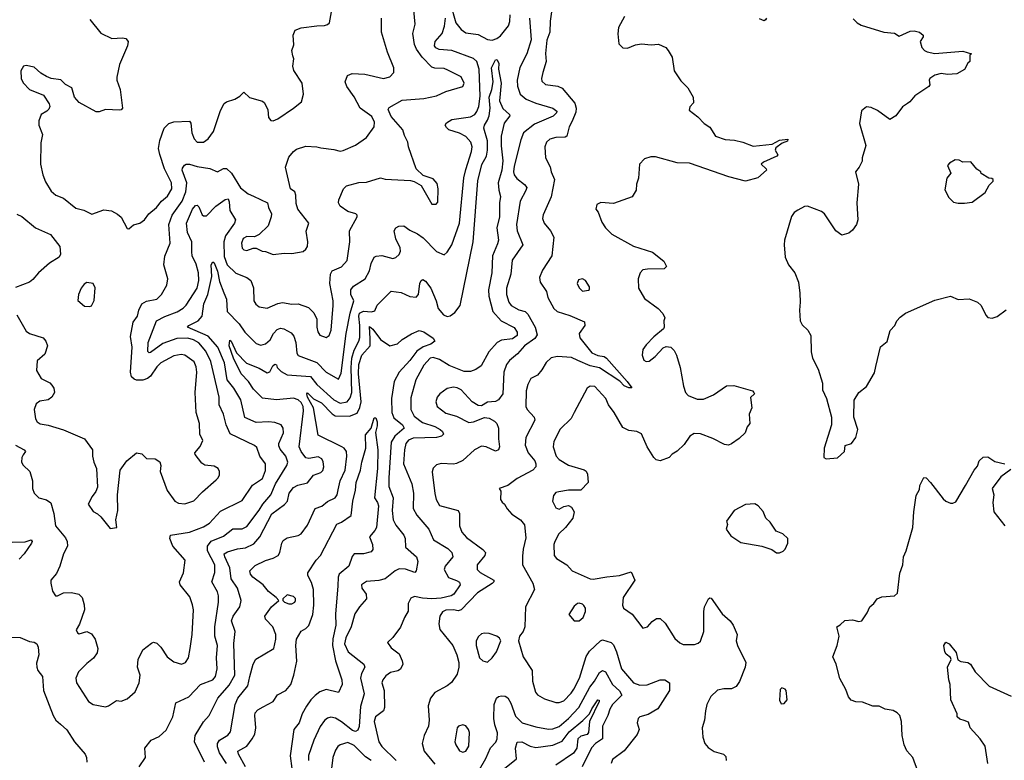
# Model space of a CAD drawing. Extents: x 2133489 to 2292442, y 756223 to 916462.
# Tile 281 of 463: x 2176142 to 2182482, y 881736 to 886504. Entities that reach past the tile are written whole.
import ezdxf

# ---------------------------------------------------------------- set-up
doc = ezdxf.new("R2010")
doc.units = 0

msp = doc.modelspace()

# ---------------------------------------------------------------- linework, layer by layer
at = {"layer": '0CON20XD'}
for points in [[(2176593.1, 886505), (2176665, 886418), (2176735, 886382.5), (2176805, 886388), (2176825, 886383.3), (2176841.2, 886365), (2176837.5, 886335), (2176784.4, 886215.6), (2176767.1, 886135), (2176768.6, 886115), (2176790, 886055), (2176804, 885935), (2176795.6, 885924.4), (2176785, 885922.5), (2176695, 885925.7), (2176655, 885911.2), (2176635, 885912), (2176525, 885971.2), (2176496, 886005), (2176478.8, 886065), (2176437.7, 886087.7), (2176407.3, 886117.3), (2176345.9, 886125.9), (2176315, 886138.8), (2176279.5, 886159.5), (2176235, 886198), (2176185, 886210), (2176167.5, 886205), (2176150, 886175), (2176152, 886125), (2176165, 886097.5), (2176206.7, 886055), (2176295, 886017.5), (2176333.3, 885963.3), (2176336.7, 885945), (2176330.7, 885929.3), (2176317.5, 885915), (2176280, 885895), (2176266.4, 885853.6), (2176266.7, 885825), (2176288.8, 885765), (2176277.7, 885712.3), (2176276.9, 885575), (2176291.4, 885505), (2176309.7, 885459.7), (2176345, 885400), (2176375, 885374.2), (2176424.4, 885354.4), (2176505, 885290), (2176555, 885278.8), (2176607.7, 885252.3), (2176685, 885280), (2176733.2, 885273.2), (2176772.6, 885252.6), (2176795, 885232.5), (2176835, 885160), (2176845, 885158.8), (2176875, 885183.3), (2176915, 885193.8), (2176945, 885216), (2176972.9, 885255), (2177023.5, 885295), (2177054.7, 885335.3), (2177095, 885368.9), (2177121.2, 885415), (2177119.6, 885455), (2177074.7, 885544.7), (2177045, 885636.7), (2177036.9, 885675), (2177043.8, 885726.2), (2177073.4, 885806.6), (2177103.1, 885836.9), (2177135, 885847.5), (2177235, 885850), (2177245, 885837.5), (2177249.7, 885775), (2177265, 885737.8), (2177286, 885716), (2177325, 885715.5), (2177355, 885736.7), (2177389.2, 885785), (2177435, 885920), (2177458.8, 885965), (2177475, 885976.2), (2177528.3, 885991.7), (2177558.8, 886011.2), (2177585, 886037.5), (2177622.6, 886002.6), (2177705, 885978.8), (2177719.5, 885969.5), (2177740, 885925), (2177743.6, 885873.6), (2177760, 885855), (2177775, 885853.8), (2177805, 885866.2), (2177905, 885934), (2177956.2, 885975), (2177970, 886025), (2177962, 886095), (2177907.7, 886177.7), (2177902, 886205), (2177907.3, 886252.7), (2177901.9, 886271.9), (2177894.3, 886305), (2177907.9, 886342.1), (2177902.2, 886405), (2177915, 886436.2), (2177955, 886452), (2178055, 886465.8), (2178105, 886466.2), (2178125, 886472.5), (2178137.5, 886485), (2178161.4, 886615)], [(2178915, 886612.2), (2178950.5, 886485), (2178985, 886441.1), (2179015, 886419.7), (2179095, 886408.8), (2179155, 886377.3), (2179185, 886372.9), (2179215, 886383.1), (2179238.8, 886401.2), (2179288.5, 886465), (2179297.5, 886492.5), (2179299.8, 886535)], [(2176114.7, 883764.7), (2176172, 883735), (2176180.8, 883725), (2176165, 883703.3), (2176156, 883685), (2176154, 883655), (2176165.8, 883635.8), (2176208, 883595), (2176224.4, 883534.4), (2176225.8, 883485), (2176235, 883456.7), (2176265, 883425.7), (2176315, 883412.2), (2176342.7, 883392.7), (2176362.3, 883325), (2176373.8, 883245), (2176437.5, 883167.5), (2176447.8, 883145), (2176449.4, 883115), (2176424.3, 883065), (2176401.4, 882985), (2176380.5, 882939.5), (2176343.3, 882895), (2176343, 882877), (2176354.2, 882824.2), (2176374.1, 882794.1), (2176385.9, 882794.1), (2176425, 882814), (2176475, 882816), (2176522.5, 882805), (2176543.9, 882783.9), (2176557.7, 882737.7), (2176558.8, 882705), (2176527.7, 882612.3), (2176506.7, 882575), (2176515, 882557.5), (2176525, 882551.2), (2176575, 882566.2), (2176605, 882551.2), (2176628.8, 882515), (2176645.8, 882455), (2176641.7, 882428.3), (2176617.3, 882392.7), (2176575, 882360), (2176520.5, 882305), (2176504.5, 882265), (2176508.5, 882235), (2176585, 882114.4), (2176615.4, 882095.4), (2176695, 882081.2), (2176715, 882086.7), (2176765, 882120), (2176795, 882116.7), (2176835, 882132.5), (2176885, 882176), (2176911.1, 882235), (2176918.9, 882285), (2176900.5, 882335), (2176904.5, 882385.5), (2176935, 882446.2), (2176990.3, 882489.7), (2177005, 882496.2), (2177025, 882490), (2177050.8, 882465), (2177093, 882403), (2177135, 882370.6), (2177185, 882355.8), (2177210, 882365), (2177229.4, 882395), (2177241.1, 882455), (2177252.7, 882545), (2177260.5, 882705), (2177256.1, 882736.1), (2177237.6, 882787.6), (2177175.7, 882865), (2177171.9, 882885), (2177196.2, 882943.8), (2177208.1, 883025), (2177128.1, 883115), (2177109.4, 883165), (2177114.2, 883185), (2177234.7, 883205.3), (2177325, 883240), (2177365, 883261.8), (2177435, 883339.1), (2177575, 883408.6), (2177642.4, 883507.6), (2177705, 883550), (2177725, 883601.2), (2177724.6, 883645), (2177689.6, 883695), (2177669.1, 883749.1), (2177655, 883762.5), (2177497.6, 883837.6), (2177470.8, 883895), (2177455.4, 883965), (2177427.7, 884025), (2177426.9, 884075), (2177373.4, 884303.4), (2177340.2, 884370.2), (2177295, 884423.7), (2177262.2, 884442.2), (2177225, 884452.9), (2177155, 884450.7), (2177065, 884420.6), (2176985, 884362.4), (2176975, 884360.4), (2176968.1, 884368.1), (2176970, 884425), (2177024.3, 884565.7), (2177076.5, 884593.5), (2177156.9, 884623.1), (2177195, 884646.2), (2177214, 884666), (2177285, 884775.5), (2177296.7, 884825), (2177294.4, 884874.4), (2177279.7, 884929.7), (2177253.4, 884985), (2177250.1, 885009.9), (2177250.3, 885075), (2177222.4, 885135), (2177217.4, 885195), (2177255, 885284.4), (2177275, 885307.5), (2177285, 885310), (2177295, 885300), (2177317.6, 885247.6), (2177325, 885241.4), (2177345, 885241.9), (2177405, 885304.6), (2177465, 885346.5), (2177485, 885350), (2177492, 885332), (2177495.7, 885275.7), (2177531.2, 885215), (2177525.3, 885195), (2177468.2, 885111.8), (2177456.2, 885075), (2177458.9, 884978.9), (2177479.2, 884925), (2177533, 884873), (2177605, 884844.4), (2177630, 884825), (2177647.8, 884777.8), (2177650.8, 884695), (2177663.1, 884673.1), (2177685, 884655.5), (2177735, 884647.9), (2177805, 884677.9), (2177834.4, 884684.4), (2177895, 884672.2), (2177935, 884674.3), (2178001.3, 884651.3), (2178037.1, 884617.1), (2178056.2, 884576.2), (2178054.6, 884524.6), (2178061.1, 884495), (2178074, 884474), (2178115, 884458.1), (2178135, 884470.8), (2178147.3, 884505), (2178161.2, 884665), (2178160.8, 884695), (2178140, 884805), (2178143.9, 884866.1), (2178155, 884887.1), (2178215, 884913.8), (2178251.5, 884955), (2178267.3, 885075), (2178265.6, 885145), (2178316.1, 885236.1), (2178316, 885246), (2178307.5, 885255), (2178255, 885268.9), (2178205, 885304.2), (2178194.4, 885325), (2178198.1, 885345), (2178227.1, 885415), (2178246.7, 885435), (2178325, 885457.1), (2178375, 885458.5), (2178465, 885486.5), (2178495, 885477.5), (2178658, 885468), (2178681.7, 885461.7), (2178727.1, 885437.1), (2178795, 885316.7), (2178823.9, 885316.1), (2178835, 885330), (2178837.1, 885415), (2178829.3, 885449.3), (2178805, 885480), (2178740.3, 885500.3), (2178694.3, 885544.3), (2178645.7, 885685), (2178641.9, 885715), (2178619.1, 885759.1), (2178608.8, 885795), (2178535, 885880.6), (2178514.5, 885925.5), (2178521.1, 885938.9), (2178605, 885986.1), (2178743.6, 885996.4), (2178825.3, 886014.7), (2178885, 886042.5), (2178995, 886074), (2179004.2, 886095), (2178985, 886136.2), (2178898.9, 886178.9), (2178875, 886189.6), (2178815, 886191.2), (2178795, 886199.1), (2178732.7, 886262.7), (2178697.9, 886315), (2178683.8, 886345), (2178674.5, 886415), (2178688.8, 886475), (2178680.6, 886565)], [(2179566.5, 886555), (2179557.1, 886495)], [(2180035.5, 886524.5), (2179998.1, 886455), (2179994.2, 886414.2), (2179999.1, 886349.1), (2180025, 886324), (2180055, 886320), (2180107.6, 886342.4), (2180145, 886348.9), (2180207.3, 886342.7), (2180255, 886346), (2180302.5, 886325), (2180318, 886305), (2180342.7, 886262.7), (2180356, 886175), (2180399.7, 886109.7), (2180445, 886066.2), (2180477.5, 886005), (2180480.5, 885969.5), (2180457.7, 885942.3), (2180452.3, 885922.3), (2180508.3, 885878.3), (2180548.8, 885835), (2180585, 885812.5), (2180622, 885755), (2180685, 885732.7), (2180745, 885728.1), (2180797.5, 885715), (2180865, 885690.8), (2180986, 885704), (2181035, 885728), (2181087.5, 885735), (2181085, 885723.3), (2181051.4, 885708.6), (2181011.7, 885678.3), (2181006.2, 885665), (2181022.5, 885635), (2181017.5, 885625), (2180932, 885588), (2180916.7, 885575), (2180948.8, 885545), (2180951.2, 885535), (2180894, 885486), (2180815, 885464), (2180707, 885493), (2180455, 885580.6), (2180375, 885582.5), (2180235, 885620.6), (2180205, 885622.2), (2180165, 885608.1), (2180133.3, 885575), (2180127.5, 885485), (2180113.8, 885445), (2180112.2, 885407.8), (2180085.5, 885364.5), (2179965, 885320.8), (2179885, 885326.7), (2179857.5, 885315), (2179852.5, 885285), (2179866.7, 885265), (2179890.5, 885200.5), (2179913.3, 885165), (2179955, 885123.3), (2180095, 885045.8), (2180216.8, 885006.8), (2180288.8, 884948.8), (2180307.5, 884915), (2180290.7, 884899.3), (2180185, 884897.1), (2180155, 884894.3), (2180138.1, 884875), (2180123.6, 884835), (2180127.5, 884775), (2180165, 884710), (2180252.5, 884645), (2180283.6, 884613.6), (2180296.7, 884585), (2180290, 884565), (2180292.5, 884525), (2180287.5, 884515), (2180225, 884463.3), (2180175, 884411.2), (2180155, 884380), (2180150, 884345), (2180161.7, 884311.7), (2180175, 884304.3), (2180195, 884305.8), (2180234, 884335), (2180285, 884392), (2180305, 884399.2), (2180335, 884395.8), (2180355.7, 884375), (2180370.5, 884345), (2180394.7, 884264.7), (2180415.4, 884145.4), (2180430, 884105), (2180445.4, 884085.4), (2180505, 884062.2), (2180545, 884061.9), (2180610.2, 884089.8), (2180692, 884148), (2180739.7, 884149.7), (2180860, 884115), (2180870, 884105), (2180872.5, 884095), (2180847.5, 884072.5), (2180856.1, 884006.1), (2180840, 883965), (2180843.3, 883905), (2180826.7, 883883.3), (2180813.3, 883845), (2180775, 883808), (2180725, 883774), (2180705, 883766), (2180680.3, 883770.3), (2180605, 883808.9), (2180525, 883838.2), (2180485, 883839.4), (2180456.4, 883823.6), (2180420.9, 883769.1), (2180374.5, 883725.5), (2180342.7, 883707.3), (2180323.3, 883685), (2180265, 883664.3), (2180240.3, 883670.3), (2180226.2, 883685), (2180182.5, 883755), (2180145, 883838.8), (2180115, 883854), (2180065, 883860), (2180025, 883878.8), (2179970.6, 883975), (2179933.6, 884025), (2179916.4, 884065), (2179845, 884141.9), (2179815, 884145.7), (2179795, 884132), (2179712.9, 883975), (2179692.4, 883937.6), (2179622.6, 883867.4), (2179581.4, 883788.6), (2179576.7, 883755), (2179595.5, 883695), (2179615, 883672.5), (2179675, 883636.5), (2179776.9, 883606.9), (2179788.6, 883598.6), (2179797.7, 883577.7), (2179803.3, 883525), (2179755, 883476.2), (2179675, 883474.3), (2179614.5, 883465.5), (2179595, 883459.2), (2179578.3, 883441.7), (2179572.9, 883405), (2179595, 883361.2), (2179615, 883354), (2179645, 883370), (2179675, 883376.2), (2179695.9, 883365.9), (2179712.5, 883335), (2179703.3, 883295), (2179656, 883235), (2179614, 883195), (2179588, 883145), (2179582, 883125), (2179584, 883055), (2179598.8, 883035), (2179664, 882995), (2179698.8, 882955), (2179815, 882904.2), (2179835, 882901.4), (2179923.1, 882916.9), (2180005, 882926.2), (2180080, 882950), (2180102.5, 882895), (2180028.8, 882785), (2180023.3, 882735), (2180030, 882715), (2180085, 882676.2), (2180155, 882587.5), (2180183.6, 882596.4), (2180215, 882630), (2180241.7, 882648.3), (2180265, 882650), (2180298.8, 882618.8), (2180360.7, 882520.7), (2180391.7, 882491.7), (2180415, 882481.8), (2180487.4, 882482.6), (2180510.3, 882489.7), (2180526.6, 882503.4), (2180547.5, 882565), (2180546.1, 882693.9), (2180552, 882725), (2180577.5, 882775), (2180585, 882782.5), (2180595, 882780), (2180665, 882680), (2180716.2, 882635), (2180736, 882605), (2180761.2, 882545), (2180755.8, 882505), (2180762.9, 882475), (2180817.1, 882365), (2180812.9, 882335), (2180776.8, 882243.2), (2180755, 882211.2), (2180724.3, 882195.7), (2180675, 882195.6), (2180635, 882188.1), (2180592.7, 882147.3), (2180567.3, 882095), (2180557.5, 882055), (2180550.4, 881995), (2180536.7, 881945), (2180540.6, 881885), (2180553.1, 881845), (2180575, 881818.6), (2180613.4, 881793.4), (2180674.5, 881774.5), (2180689.7, 881759.7), (2180690, 881735)], [(2176123.6, 884605), (2176185, 884498.8), (2176205, 884482.9), (2176293.3, 884455), (2176311.2, 884435), (2176322, 884405), (2176305, 884350), (2176255, 884307.5), (2176250, 884245), (2176280, 884195), (2176335.7, 884165.7), (2176350.5, 884150.5), (2176361.7, 884131.7), (2176366.1, 884103.9), (2176348.8, 884075), (2176325, 884056), (2176272, 884048), (2176248.6, 884031.4), (2176235.6, 883995), (2176244.6, 883935), (2176255, 883914.4), (2176275, 883902.2), (2176325, 883894.3), (2176425, 883864), (2176560, 883805), (2176612, 883735), (2176611.2, 883695), (2176619.2, 883655), (2176636.9, 883615), (2176642.9, 883495), (2176632.9, 883467.1), (2176608.8, 883435), (2176584, 883385), (2176615, 883338.8), (2176643.6, 883323.6), (2176665, 883302.5), (2176725, 883227.5), (2176767.5, 883235), (2176762.5, 883285), (2176773.8, 883345), (2176772, 883445), (2176790, 883605), (2176832.5, 883665), (2176895, 883716), (2176929.7, 883709.7), (2176958.3, 883678.3), (2177015, 883677.5), (2177045, 883656.7), (2177052, 883635), (2177046.2, 883595), (2177092.1, 883472.1), (2177141.9, 883405), (2177165, 883391.1), (2177205, 883386.7), (2177263.5, 883406.5), (2177319.2, 883465), (2177408.2, 883541.8), (2177420.8, 883555), (2177428, 883575), (2177428.8, 883595), (2177420, 883615), (2177395, 883630.8), (2177335, 883635.8), (2177315, 883650), (2177272, 883705), (2177270, 883715), (2177304.4, 883755.6), (2177321.2, 883795), (2177302, 883835), (2177300, 883905), (2177279.1, 883975), (2177272.9, 884105), (2177283.9, 884235), (2177279.5, 884269.5), (2177265, 884301.4), (2177205, 884345.4), (2177182, 884348), (2177135, 884340), (2177051.9, 884295), (2177025, 884268.5), (2176985, 884209.5), (2176965, 884193.8), (2176935, 884183.2), (2176895, 884184.4), (2176879.5, 884189.5), (2176863.3, 884205), (2176855.5, 884235), (2176867.2, 884395), (2176856.5, 884465), (2176873.6, 884556.4), (2176901.5, 884595), (2176910.4, 884635), (2176928.1, 884675), (2176958.1, 884691.9), (2177025.7, 884705), (2177055.6, 884735), (2177089.2, 884795), (2177096.7, 884835), (2177071.4, 884925), (2177077.4, 884982.6), (2177111.5, 885065), (2177101.8, 885185), (2177125, 885246.7), (2177188.7, 885335), (2177212, 885395), (2177218.7, 885455), (2177188.8, 885535), (2177190.7, 885549.3), (2177203.2, 885566.8), (2177215, 885574.4), (2177235, 885574.6), (2177285, 885559.7), (2177366.3, 885546.3), (2177415, 885524.2), (2177455, 885546), (2177475, 885545.7), (2177507.1, 885517.1), (2177565, 885420.9), (2177614, 885384), (2177647.8, 885367.8), (2177738.8, 885325), (2177744.2, 885295), (2177764, 885255), (2177762.5, 885235), (2177742.2, 885177.8), (2177685, 885122), (2177655, 885105.7), (2177605, 885108.9), (2177580.6, 885095), (2177570, 885065), (2177575, 885032.5), (2177585, 885023.3), (2177605, 885018.9), (2177645, 885034.3), (2177664.2, 885034.2), (2177704.2, 885014.2), (2177725, 885012), (2177775, 884992), (2177845, 885000.8), (2177895, 884998), (2177967.6, 885012.4), (2177985, 885026.2), (2177995.7, 885045), (2177997.5, 885075), (2177987.7, 885142.3), (2178003.3, 885195), (2177933.3, 885285), (2177921.7, 885321.7), (2177920, 885375), (2177913.3, 885395), (2177886.7, 885415), (2177853.3, 885555), (2177875, 885620), (2177905, 885656.2), (2177925, 885670.8), (2177985, 885691.1), (2178055, 885686.7), (2178080.5, 885679.5), (2178165, 885669.2), (2178205, 885657.5), (2178225, 885661.9), (2178303.4, 885696.6), (2178375, 885745.8), (2178424.6, 885815.4), (2178426.4, 885845), (2178410.1, 885880.1), (2178334.7, 885934.7), (2178295, 886007.1), (2178247.8, 886075), (2178238.6, 886105), (2178252, 886145), (2178282.8, 886157.2), (2178365, 886153.8), (2178485, 886125.5), (2178525, 886135.7), (2178551.9, 886165), (2178550.6, 886195), (2178510.5, 886295), (2178472.5, 886425), (2178471.9, 886515)], [(2176912.2, 881695), (2176953.1, 881755), (2176949.2, 881815), (2176990, 881865), (2177040.6, 881889.4), (2177085, 881930), (2177129.2, 882015), (2177148, 882105), (2177232, 882145), (2177305.7, 882225), (2177385, 882254.6), (2177402.9, 882275), (2177414.6, 882325), (2177408.9, 882395), (2177416.8, 882475), (2177398.6, 882535), (2177398.4, 882595), (2177421.5, 882755), (2177422.1, 882795), (2177415, 882820), (2177380, 882885), (2177399.2, 882945), (2177398.4, 882995), (2177352.5, 883085), (2177350.8, 883115), (2177375, 883147.9), (2177455, 883179.7), (2177515, 883225.4), (2177575, 883226.1), (2177605, 883241.8), (2177685, 883346.9), (2177707, 883385), (2177759.8, 883445), (2177789.2, 883515), (2177862.8, 883635), (2177867.8, 883655), (2177856.2, 883695), (2177820.1, 883740.1), (2177811.2, 883761.2), (2177811.8, 883775), (2177841.1, 883845), (2177839.2, 883875), (2177825, 883896.4), (2177785, 883910), (2177745, 883915.4), (2177665, 883910.7), (2177592.6, 883942.6), (2177567.1, 884057.1), (2177521.5, 884131.5), (2177478.3, 884185), (2177461.5, 884295), (2177418.5, 884395), (2177355, 884466.1), (2177223.8, 884525), (2177230.8, 884535), (2177292.5, 884565), (2177317.1, 884595), (2177328.6, 884675), (2177354.1, 884735.9), (2177378.6, 884851.4), (2177374.7, 884925), (2177385, 884946), (2177395, 884939.2), (2177415.2, 884885), (2177428.2, 884818.2), (2177457.5, 884745), (2177473.9, 884705), (2177478.9, 884625), (2177555.2, 884545.2), (2177591.5, 884491.5), (2177665, 884418.6), (2177695, 884408.6), (2177725, 884417.1), (2177755, 884442.9), (2177776.9, 884483.1), (2177800.1, 884509.9), (2177821.2, 884518.8), (2177843.8, 884513.8), (2177889.3, 884489.3), (2177907.4, 884467.4), (2177920.7, 884425), (2177926.3, 884356.3), (2177935, 884342.9), (2178055, 884297.5), (2178115, 884234.5), (2178195, 884190), (2178211.4, 884228.6), (2178244.3, 884485), (2178269.1, 884615), (2178292.7, 884695), (2178275.4, 884735), (2178274, 884766), (2178291.1, 884788.9), (2178367.5, 884835), (2178393.6, 884886.4), (2178404.7, 884935.3), (2178424.6, 884975.4), (2178437.2, 884982.8), (2178475, 884987.1), (2178545, 884967.1), (2178565, 884972.9), (2178585, 884992), (2178593.5, 885015), (2178592.7, 885035), (2178563.9, 885093.9), (2178552.5, 885145), (2178565, 885163.3), (2178584.1, 885175.9), (2178615, 885178.1), (2178655, 885148.2), (2178703.1, 885125), (2178739.1, 885099.1), (2178825, 885012.5), (2178875, 884991.2), (2178895, 885006.7), (2178925.4, 885054.6), (2178973.9, 885195), (2179003, 885487), (2179015, 885539.2), (2179051.6, 885655), (2179054.6, 885685), (2179046.9, 885716.9), (2179015, 885752.7), (2178974.7, 885774.7), (2178906.2, 885796.2), (2178889.5, 885809.5), (2178881.4, 885825), (2178889.8, 885840.2), (2178925, 885861.1), (2179045, 885879), (2179072, 885895), (2179086.7, 885913.3), (2179098.3, 885945), (2179107.1, 886012.9), (2179101.1, 886185), (2179086, 886235), (2179065, 886254.8), (2178925, 886305.2), (2178843.1, 886313.1), (2178822.6, 886322.6), (2178813.2, 886335), (2178817, 886363), (2178862.9, 886415), (2178877.8, 886462.2), (2178883.2, 886515)], [(2179425.6, 886515), (2179435.7, 886375), (2179408.1, 886285), (2179362.9, 886197.1), (2179344.6, 886115), (2179346.7, 886076.7), (2179365.6, 886025), (2179402.9, 885992.9), (2179465, 885966.1), (2179575.2, 885935.2), (2179600, 885915), (2179598.5, 885905), (2179577, 885883), (2179457.7, 885832.3), (2179386.9, 885775), (2179368.8, 885731.2), (2179325, 885560.8), (2179321, 885525), (2179325.3, 885505), (2179342.5, 885482.5), (2179393.5, 885443.5), (2179407.1, 885425), (2179402.1, 885405), (2179364.2, 885335), (2179340, 885185), (2179344.7, 885145), (2179381.5, 885055), (2179312.9, 884957.1), (2179305.3, 884865), (2179276.3, 884775), (2179277.5, 884735), (2179291.6, 884685), (2179306.4, 884665), (2179355, 884635.3), (2179396.3, 884626.3), (2179415, 884608.1), (2179461.5, 884525), (2179474.5, 884475), (2179458.1, 884451.9), (2179392.3, 884405), (2179347.8, 884352.2), (2179295, 884309.1), (2179277.7, 884285), (2179260.4, 884235), (2179253.7, 884096.3), (2179225, 884056), (2179205, 884045.8), (2179155, 884040.8), (2179115, 884018.8), (2179095, 884020.8), (2179055, 884044.4), (2178985, 884121.1), (2178958, 884135), (2178935, 884138.2), (2178895, 884130), (2178846.9, 884095), (2178829.5, 884075), (2178821.5, 884045), (2178830, 884015), (2178885, 883970), (2178955, 883952), (2179035, 883911.4), (2179064.1, 883915.9), (2179135, 883943.8), (2179165, 883938.8), (2179199.1, 883919.1), (2179214.3, 883904.3), (2179224.2, 883874.2), (2179224.2, 883805.8), (2179231.9, 883755), (2179225.6, 883734.4), (2179205, 883725.6), (2179145, 883754.7), (2179115, 883759.2), (2179071.4, 883735), (2178995, 883667.1), (2178955, 883647.1), (2178935, 883642.9), (2178855, 883646.9), (2178825, 883637.5), (2178805, 883616.2), (2178797, 883593), (2178815.5, 883454.5)], [(2179557.1, 886495), (2179555.5, 886424.5), (2179537, 886373), (2179527.3, 886287.3), (2179531.9, 886235), (2179509.5, 886165), (2179502.2, 886125), (2179505, 886107.5), (2179526.8, 886086.8), (2179606.4, 886076.4), (2179635, 886063.1), (2179716.6, 885966.6), (2179724.8, 885935), (2179722, 885908), (2179699.9, 885850.1), (2179679.1, 885815), (2179664.7, 885755.3), (2179655, 885747.5), (2179595, 885746.7), (2179555, 885736.2), (2179533.7, 885716.3), (2179523.8, 885685), (2179528.5, 885615), (2179557.6, 885557.6), (2179564.4, 885525), (2179586.1, 885475), (2179565, 885363.3), (2179513, 885247), (2179508.6, 885225), (2179520, 885195), (2179560.8, 885145), (2179581.2, 885105), (2179568.1, 884985), (2179507.8, 884892.2), (2179489.4, 884845), (2179492.9, 884815), (2179534.2, 884755), (2179543.8, 884715), (2179581.1, 884645), (2179602.9, 884625), (2179685, 884600.8), (2179778.9, 884558.9), (2179781.9, 884535), (2179744.5, 884485), (2179748.9, 884455), (2179825, 884359.6), (2179865, 884341.3), (2179905, 884335.5), (2179919.4, 884325), (2180054.3, 884175), (2180083.3, 884135), (2180065, 884133.1), (2180035, 884147.1), (2180006.3, 884176.3), (2179875, 884262.2), (2179815, 884275.7), (2179735, 884310.7), (2179695, 884330.3), (2179605, 884336.9), (2179565, 884327.8), (2179532.2, 884297.8), (2179505, 884249.2), (2179475.8, 884215), (2179433.1, 884195), (2179413.5, 884155), (2179402.9, 884115), (2179400.4, 884015), (2179409.6, 883995), (2179454.4, 883945), (2179458.1, 883925), (2179400.4, 883815), (2179396.2, 883765), (2179417.1, 883715), (2179460, 883665), (2179466.4, 883645), (2179464.5, 883625.5), (2179446, 883604), (2179345, 883550.9), (2179285, 883505.8), (2179230, 883485), (2179239.3, 883469.3), (2179238.8, 883415), (2179247.7, 883397.7), (2179264.1, 883384.1), (2179280, 883355), (2179310.2, 883320.2), (2179365.8, 883285), (2179392.2, 883252.2), (2179401.8, 883168.2), (2179383.5, 883095), (2179380.5, 883050.5), (2179378.9, 882995), (2179446.8, 882876.8), (2179456.5, 882835), (2179399.2, 882725), (2179394.4, 882595), (2179384.3, 882565), (2179360, 882535), (2179354.4, 882505), (2179383, 882403), (2179441.5, 882315), (2179444.7, 882244.7), (2179462.5, 882175), (2179476.8, 882156.8), (2179521.7, 882131.7), (2179595, 882107.3), (2179615, 882107.3), (2179645, 882119.5), (2179692.4, 882167.6), (2179710.2, 882195), (2179745.8, 882265), (2179789.6, 882405), (2179810.5, 882439.5), (2179880.8, 882505), (2179895, 882511.1), (2179950, 882495), (2179965, 882480), (2179985.3, 882435.3), (2180017.6, 882325), (2180095, 882233.8), (2180135, 882220.4), (2180182, 882222), (2180265, 882254.2), (2180295, 882254.2), (2180325.7, 882235.7), (2180326, 882185), (2180251.7, 882068.3), (2180189.1, 882030.9), (2180134.4, 882015.6), (2180123.3, 882005), (2180118.3, 881978.3), (2180130, 881935), (2180118.7, 881901.3), (2180035, 881796.9), (2179958, 881742), (2179951.5, 881715)], [(2180950, 886515), (2180945, 886502.5), (2180935, 886496.7), (2180905, 886510)], [(2181509.3, 886509.3), (2181534.2, 886484.2), (2181559.5, 886469.5), (2181705, 886423.1), (2181775, 886417.1), (2181805, 886398.8), (2181875, 886430.8), (2181901.7, 886431.7), (2181935, 886423.3), (2181960, 886405), (2181960, 886395), (2181940, 886365), (2181950, 886325), (2181967.5, 886305), (2181985, 886296.7), (2182035, 886286.7), (2182215, 886301.2), (2182270, 886285), (2182260, 886275), (2182260, 886235), (2182247.5, 886225), (2182225, 886183.3), (2182175, 886156.7), (2182115, 886152), (2182075, 886158.6), (2182035, 886147.5), (2182002.5, 886125), (2181997.5, 886115), (2182002.5, 886085), (2181996.7, 886075), (2181905.9, 886014.1), (2181873.3, 885975), (2181857.5, 885965), (2181826.1, 885943.9), (2181784.2, 885885.8), (2181745, 885862.5), (2181665, 885918.8), (2181625, 885938), (2181595, 885942.5), (2181562.5, 885917.5), (2181548.8, 885835), (2181590, 885695), (2181566.7, 885615), (2181565.9, 885594.1), (2181546.1, 885553.9), (2181522.5, 885525), (2181543.8, 885445), (2181532.5, 885325), (2181538, 885215), (2181530, 885185), (2181505, 885150), (2181480.5, 885129.5), (2181435, 885116.7), (2181396.2, 885145), (2181323.3, 885255), (2181305, 885270), (2181215, 885304.4), (2181195, 885301.9), (2181151.7, 885278.3), (2181127.9, 885262.1), (2181112.4, 885237.6), (2181066.7, 885085), (2181063.8, 885055), (2181071.2, 884975), (2181093, 884927), (2181133.6, 884873.6), (2181155.8, 884815), (2181165.9, 884744.1), (2181168, 884685), (2181162, 884635), (2181166.7, 884565), (2181180.5, 884540.5), (2181216.1, 884506.1), (2181235, 884470), (2181238.8, 884365), (2181246.2, 884325), (2181283.9, 884253.9), (2181310.8, 884165), (2181311.7, 884121.7), (2181335.8, 884065.8), (2181368.8, 883945), (2181370, 883895), (2181322.5, 883745), (2181320, 883685), (2181335, 883677.5), (2181407, 883683), (2181452.5, 883725), (2181457, 883763), (2181497.5, 883775), (2181526.1, 883813.9), (2181537.5, 883865), (2181513.8, 883945), (2181515.8, 884055), (2181545.6, 884104.4), (2181595, 884142.5), (2181645, 884230), (2181655, 884272.5), (2181685, 884397.5), (2181728.3, 884431.7), (2181746.1, 884503.9), (2181776.7, 884535), (2181790, 884565), (2181810.7, 884589.3), (2181845, 884613.8), (2182035, 884698), (2182135, 884723.8), (2182185, 884703.8), (2182255, 884706.7), (2182310, 884685), (2182333.6, 884663.6), (2182361.7, 884601.7), (2182375, 884587.5), (2182403, 884583), (2182435, 884593.8), (2182492.7, 884637.3)], [(2177332.5, 881725), (2177267.1, 881855), (2177271.5, 881895), (2177326.2, 881983.8), (2177363.1, 882025), (2177419.2, 882135), (2177491.3, 882218.7), (2177527.7, 882285), (2177522.1, 882487.9), (2177530, 882565), (2177507.1, 882635), (2177516.2, 882665), (2177558.9, 882725), (2177569.3, 882765), (2177545.8, 882845), (2177504.3, 882905), (2177495.9, 882975), (2177462.7, 883045), (2177459.6, 883065), (2177481.2, 883078.8), (2177545, 883097.2), (2177595.7, 883104.3), (2177649.2, 883130.7), (2177688, 883175), (2177765, 883323.6), (2177847.9, 883382.1), (2177866.1, 883403.9), (2177877.9, 883455), (2177905, 883493.1), (2177932.7, 883507.3), (2177995, 883521.8), (2178035, 883570.9), (2178082, 883588), (2178095, 883602.5), (2178100.8, 883625), (2178097.3, 883657.3), (2178087.2, 883677.2), (2178065, 883689.6), (2178005, 883678.5), (2177985, 883683.8), (2177955.3, 883725), (2177942.2, 883755), (2177970.2, 883985), (2177966.8, 884015), (2177955, 884038.8), (2177935, 884057.4), (2177905, 884068.4), (2177795, 884057.5), (2177705, 884067.3), (2177647.4, 884125), (2177614.8, 884174.8), (2177568.8, 884225), (2177518, 884325), (2177490.7, 884405), (2177495, 884440), (2177505, 884433.8), (2177539.4, 884359.4), (2177603.5, 884293.5), (2177685, 884260.2), (2177735, 884231.1), (2177752.5, 884237.5), (2177772.1, 884275), (2177785, 884287.5), (2177795, 884281.2), (2177801.1, 884265), (2177825, 884239.4), (2177865, 884217.9), (2178015, 884207.5), (2178056.4, 884156.4), (2178165, 884057.9), (2178205, 884036.2), (2178250.9, 884045), (2178271.1, 884068.9), (2178280.7, 884105), (2178277.4, 884265), (2178281.9, 884325), (2178295, 884377.1), (2178326, 884434), (2178332.3, 884457.7), (2178332.9, 884535), (2178324.9, 884594.9), (2178331.2, 884615), (2178355, 884628.2), (2178407, 884623), (2178429.1, 884630.9), (2178445, 884665.8), (2178535, 884755.6), (2178598.3, 884748.3), (2178655, 884723.1), (2178695, 884718.6), (2178710.6, 884735), (2178719.5, 884805), (2178727.5, 884825), (2178738, 884832), (2178755, 884820), (2178788.8, 884775), (2178824.6, 884695), (2178836.5, 884645), (2178870, 884605), (2178895, 884594.4), (2178915, 884596.7), (2178945, 884618.5), (2178978.8, 884665), (2179061.3, 885075), (2179092.6, 885467.4), (2179117.2, 885572.8), (2179146.9, 885625), (2179154.8, 885665), (2179154.8, 885725), (2179130.5, 885805), (2179134.4, 885825), (2179153.4, 885856.6), (2179164.4, 885885.6), (2179170.9, 885935), (2179165.2, 886005), (2179182.8, 886055), (2179190.4, 886105), (2179179.6, 886195), (2179205, 886245.8), (2179215, 886247.5), (2179226.8, 886225), (2179225.8, 886185), (2179242.4, 886095), (2179230.9, 885980.9), (2179252.5, 885932.5), (2179296.9, 885895), (2179298.1, 885885), (2179261.2, 885838.8), (2179242.9, 885755), (2179242.2, 885692.2), (2179252.6, 885595), (2179246.1, 885535), (2179223.6, 885455), (2179226.2, 885406.2), (2179238.5, 885365), (2179231.6, 885325), (2179232.3, 885235), (2179213.6, 885165), (2179224.6, 885085.4), (2179218.9, 885061.1), (2179186.1, 884985), (2179182.1, 884875), (2179160.2, 884765), (2179161.9, 884725), (2179188.4, 884625), (2179242.9, 884565), (2179325, 884521.8), (2179345, 884493.1), (2179345, 884470), (2179315, 884448.8), (2179245, 884441.8), (2179215.5, 884425), (2179163.8, 884366.2), (2179113.7, 884276.3), (2179078.5, 884251.5), (2179045, 884238.5), (2179005, 884240), (2178907.6, 884277.6), (2178845, 884315.8), (2178805, 884328.5), (2178784.2, 884325.8), (2178745, 884281.1), (2178693.8, 884185), (2178659.7, 884070.3), (2178660.8, 883995), (2178681.7, 883951.7), (2178735, 883911.1), (2178815, 883885.3), (2178850.6, 883865), (2178865, 883854), (2178871.4, 883835), (2178857.1, 883822.9), (2178825, 883815.3), (2178675, 883810.7), (2178645, 883796.8), (2178629.3, 883775), (2178619.5, 883735), (2178614.2, 883645), (2178668, 883515), (2178678, 883455), (2178676.7, 883356.7), (2178700.4, 883315), (2178777.3, 883225), (2178805.6, 883155), (2178899.5, 883099.5), (2178925.6, 883075), (2178930.6, 883045), (2178881.4, 882985), (2178875.7, 882965), (2178902.9, 882912.9), (2178955, 882893.1), (2178975, 882881.9), (2178979.1, 882865), (2178938, 882805), (2178920.6, 882795), (2178855, 882780.3), (2178795.2, 882775.2), (2178735, 882779.4), (2178685, 882790.9), (2178660, 882780), (2178644.6, 882745.4), (2178644.4, 882695.6), (2178620, 882655), (2178595, 882593.3), (2178545, 882526.2), (2178510, 882495), (2178535, 882461.2), (2178585, 882422.5), (2178605.8, 882375.8), (2178608.8, 882355), (2178595, 882323.8), (2178577, 882313), (2178528.8, 882301.2), (2178500.2, 882279.8), (2178480.6, 882255), (2178474.5, 882235), (2178489.1, 882185), (2178491.5, 882075), (2178484.3, 882055), (2178433.2, 882016.8), (2178424.2, 881985), (2178455, 881854.4), (2178474.3, 881824.3), (2178566.9, 881735)], [(2182225, 885322.5), (2182275, 885330), (2182359.3, 885390.7), (2182385, 885440), (2182410, 885465), (2182410, 885475), (2182401.7, 885481.7), (2182383, 885483), (2182333.6, 885513.6), (2182330, 885525), (2182305, 885542.5), (2182265, 885590), (2182215, 885586.7), (2182190.5, 885600.5), (2182165, 885602), (2182129.5, 885580.5), (2182116.7, 885565), (2182137, 885517), (2182112.5, 885485), (2182098.3, 885408.3), (2182125, 885360), (2182155, 885330), (2182185, 885322.5), (2182225, 885322.5)], [(2176125, 885251.5), (2176157.2, 885237.2), (2176243.2, 885163.2), (2176340.5, 885120.5), (2176400, 885045), (2176405.6, 884995), (2176396.9, 884975), (2176335, 884937.1), (2176263.1, 884875), (2176228, 884832), (2176206, 884815), (2176115, 884779.2)], [(2176593, 884657), (2176605, 884662.5), (2176622.7, 884697.3), (2176628.3, 884778.3), (2176615, 884806.7), (2176575, 884813.3), (2176558.3, 884801.7), (2176538.8, 884775), (2176521.2, 884735), (2176517, 884697), (2176560.5, 884660.5), (2176593, 884657)], [(2179765, 884757.5), (2179805, 884762.5), (2179811.7, 884768.3), (2179810, 884785), (2179785.9, 884825.9), (2179765, 884836.7), (2179740.5, 884829.5), (2179732, 884805), (2179745, 884777.5), (2179765, 884757.5)], [(2177475, 881715.5), (2177428.3, 881785), (2177416.2, 881823.8), (2177416.9, 881845), (2177428.5, 881865), (2177481.5, 881898.5), (2177499.9, 881920.1), (2177528.7, 882095), (2177547.5, 882135), (2177612.3, 882215), (2177624.7, 882274.7), (2177646.7, 882355), (2177663.8, 882386.2), (2177779.2, 882455), (2177792.2, 882515), (2177790.5, 882545), (2177773.3, 882595), (2177725.8, 882645), (2177721.4, 882665), (2177764.2, 882725), (2177810, 882765), (2177793.3, 882785), (2177743.4, 882823.4), (2177709.4, 882865), (2177644.4, 882915), (2177627.5, 882935), (2177624.2, 882955), (2177659.3, 882990.7), (2177725, 883022.3), (2177775, 883036.4), (2177806, 883055), (2177818.1, 883075), (2177830, 883135), (2177839.6, 883150.4), (2177865, 883168.1), (2177935, 883183.5), (2177955.3, 883194.7), (2177995, 883250), (2178045, 883358.1), (2178087.6, 883372.4), (2178125, 883401.9), (2178172.5, 883425), (2178186.5, 883445), (2178193.1, 883476.9), (2178206.7, 883535), (2178238.1, 883605), (2178249.7, 883695), (2178246.1, 883725), (2178231.5, 883745), (2178215.6, 883755), (2178065, 883830), (2178034.2, 884005), (2177994.4, 884075), (2177990.6, 884095), (2177995, 884102), (2178033.6, 884063.6), (2178085, 884037.6), (2178155, 883967), (2178174.6, 883954.6), (2178265, 883952.6), (2178315, 883972), (2178333, 884007), (2178340.6, 884045), (2178324.4, 884225), (2178325.4, 884285), (2178346.3, 884345), (2178399, 884405), (2178399.7, 884450.3), (2178395, 884529.2), (2178415, 884512.9), (2178465, 884444.7), (2178525, 884405.6), (2178575, 884417.5), (2178605, 884445.7), (2178665, 884482), (2178715, 884502.9), (2178745, 884495.6), (2178805, 884452.9), (2178816, 884435), (2178789.5, 884415), (2178741.1, 884398.9), (2178699.4, 884370.6), (2178655, 884310.9), (2178586.1, 884235), (2178554.2, 884175), (2178536.2, 884065), (2178537.5, 883975), (2178550.5, 883940.5), (2178606.7, 883895), (2178618.7, 883875), (2178557.5, 883822.5), (2178535, 883784.3), (2178518.6, 883555), (2178518.8, 883498.8), (2178546.2, 883426.2), (2178539.6, 883345), (2178547.1, 883285), (2178565, 883250.9), (2178616.4, 883185), (2178623.7, 883163.7), (2178627.2, 883107.2), (2178697.8, 883045), (2178706.4, 883016.4), (2178694.5, 882955.5), (2178685.7, 882944.3), (2178627.4, 882967.4), (2178585, 882967.8), (2178558.9, 882955), (2178495, 882904.6), (2178455, 882893.6), (2178375, 882887.8), (2178344, 882865), (2178344.2, 882845), (2178372.5, 882805), (2178376, 882775), (2178330, 882725), (2178300.7, 882679.3), (2178276.8, 882595), (2178241.6, 882525), (2178233.8, 882485), (2178257.3, 882435), (2178358.7, 882355), (2178363.9, 882335), (2178342.2, 882295), (2178337.1, 882265), (2178359.4, 882165), (2178337.2, 882082.8), (2178327.1, 881952.9), (2178320.4, 881929.6), (2178305, 881921.2), (2178285, 881927.8), (2178215, 881984.7), (2178175, 882006.9), (2178145, 882014.4), (2178125, 882007.8), (2178105, 881991.9), (2178077.2, 881952.8), (2178036.6, 881865), (2178002.6, 881767.4), (2178001.6, 881735)], [(2177596.8, 881695), (2177550.8, 881775), (2177547.8, 881795), (2177605, 881826.2), (2177640, 881875), (2177655.3, 881905), (2177663.2, 881945), (2177655.3, 882024.7), (2177658.7, 882041.3), (2177675, 882061.5), (2177709.8, 882080.2), (2177774.3, 882115), (2177802.3, 882157.7), (2177856.5, 882185), (2177887.5, 882225), (2177907.6, 882285), (2177926.8, 882375), (2177919.5, 882475), (2177924.2, 882515), (2177955, 882566.5), (2177985, 882583.9), (2178005, 882604), (2178030.8, 882675), (2178036.7, 882735), (2178034.5, 882835), (2178021.7, 882881.7), (2177996.9, 882925), (2177997.7, 882942.3), (2178050.5, 883025), (2178078.9, 883055), (2178184.5, 883255.5), (2178215, 883269.4), (2178277.6, 883312.4), (2178288, 883405), (2178304.2, 883474.3), (2178308.8, 883525), (2178337.3, 883605), (2178344.5, 883655), (2178370.8, 883745), (2178368.8, 883831.2), (2178406.2, 883875), (2178425, 883940), (2178435, 883940), (2178442.9, 883915), (2178445, 883890), (2178434.2, 883845.8), (2178448.1, 883735), (2178446.7, 883615), (2178425.8, 883425), (2178447.1, 883395), (2178452.5, 883375), (2178440, 883235), (2178430, 883215), (2178393.8, 883175), (2178413.8, 883125), (2178416.1, 883093.9), (2178405, 883078.8), (2178355, 883064.4), (2178295, 883064.3), (2178282.7, 883047.3), (2178260.6, 882985), (2178198.5, 882935), (2178191.9, 882915), (2178190.3, 882860.3), (2178176.3, 882676.3), (2178178, 882605), (2178158.6, 882518.6), (2178157, 882475), (2178175.8, 882375.8), (2178217.5, 882255), (2178218.5, 882225), (2178195, 882172.5), (2178115, 882190.9), (2178075, 882177.3), (2178045, 882153.4), (2178016.5, 882125), (2177988.9, 882085), (2177962.1, 882035), (2177942.2, 881977.8), (2177906.5, 881933.5), (2177883.5, 881765), (2177895, 881683.8)], [(2181925.7, 881665), (2181893.4, 881753.4), (2181855, 881798), (2181836.9, 881835), (2181824.2, 881895), (2181820, 881985), (2181810, 882025), (2181792.3, 882042.3), (2181765, 882055.8), (2181715, 882066), (2181675, 882083.8), (2181635, 882083.8), (2181569.3, 882109.3), (2181525, 882112.5), (2181495, 882122.5), (2181477.5, 882145), (2181461.7, 882191.7), (2181422.1, 882262.1), (2181399.2, 882355), (2181378.3, 882401.7), (2181405.6, 882474.4), (2181418, 882535), (2181402.5, 882595), (2181425, 882607.5), (2181455, 882636.7), (2181505, 882640), (2181545, 882630), (2181565, 882633.3), (2181599.2, 882685), (2181615, 882723.3), (2181642.5, 882745), (2181663.9, 882776.1), (2181692.3, 882787.7), (2181774.1, 882795.9), (2181795, 882812.5), (2181808.7, 882941.3), (2181827.7, 882995), (2181832.2, 883045), (2181850, 883085), (2181893.3, 883235), (2181898.1, 883335), (2181915, 883440), (2181935, 883480), (2181937.5, 883505), (2181963.9, 883556.1), (2181977.5, 883555), (2182005.6, 883525.6), (2182088.8, 883418.8), (2182105, 883403.8), (2182135, 883391.2), (2182149.3, 883390.7), (2182169.3, 883400.7), (2182230.8, 883505), (2182287.5, 883605), (2182309.7, 883630.3), (2182320, 883665), (2182345, 883688), (2182375, 883688.8), (2182420.5, 883660.5), (2182483.9, 883643.9)], [(2182522.7, 883607.3), (2182459.1, 883560.9), (2182404.4, 883485), (2182414.4, 883445), (2182407.5, 883395), (2182413.3, 883335), (2182484, 883245)], [(2178815.5, 883454.5), (2178824.6, 883414.6), (2178845.6, 883375.6), (2178965.7, 883345), (2178973.6, 883325), (2178973.8, 883245), (2178988, 883205), (2179020.1, 883170.1), (2179124.2, 883094.2), (2179141.4, 883075), (2179136.9, 883055), (2179088.1, 882995), (2179087.1, 882965), (2179107.1, 882945), (2179196, 882895), (2179196, 882885), (2179184.2, 882875), (2179088.9, 882815), (2178985, 882705.5), (2178965, 882697.3), (2178935, 882703.8), (2178885, 882701.8), (2178865, 882691.4), (2178847.5, 882665), (2178840, 882615), (2178847.6, 882577.6), (2178931.1, 882475), (2178957.9, 882415), (2178970, 882365), (2178970.8, 882335), (2178959.9, 882290.1), (2178922.7, 882237.3), (2178894.7, 882215.3), (2178815, 882173.1), (2178786.7, 882135), (2178772.8, 882087.2), (2178778.8, 881995), (2178773.9, 881956.1), (2178745.5, 881895), (2178732.9, 881845), (2178745.5, 881795), (2178815, 881711.4)], [(2181035, 883072.5), (2181058.3, 883081.7), (2181070, 883095), (2181087.5, 883135), (2181087.5, 883165), (2181055, 883193.3), (2181012.3, 883212.3), (2180975, 883270), (2180946.7, 883295), (2180928.3, 883338.3), (2180897.5, 883375), (2180875, 883387.5), (2180815, 883382.5), (2180742.5, 883345), (2180693.8, 883275), (2180698.8, 883255), (2180691.2, 883225), (2180720.3, 883180.3), (2180785, 883138), (2180920, 883115), (2180985, 883093.3), (2181015, 883072.5), (2181035, 883072.5)], [(2176095, 883140.6), (2176177.3, 883142.7), (2176215.7, 883155.7), (2176223.8, 883145), (2176219.2, 883135), (2176170.6, 883065), (2176138.5, 883031.5)], [(2177895, 882744.4), (2177914, 882755), (2177918.6, 882765), (2177917.3, 882777.3), (2177905, 882790.8), (2177865, 882802), (2177836.7, 882775), (2177836.7, 882765), (2177846.7, 882755), (2177875, 882744.4), (2177895, 882744.4)], [(2179712.9, 882632.9), (2179745, 882633.5), (2179771.1, 882655), (2179785.7, 882695), (2179784.3, 882715), (2179775, 882732), (2179765, 882741.4), (2179745, 882746.9), (2179733.8, 882745), (2179712.5, 882727.5), (2179677.5, 882675), (2179712.9, 882632.9)], [(2176025, 882528.1), (2176145, 882527.5), (2176205, 882501.9), (2176236.6, 882496.6), (2176253.8, 882485), (2176262.5, 882465), (2176265.6, 882415.6), (2176251.7, 882361.7), (2176252.5, 882335), (2176260, 882315), (2176289.2, 882275), (2176295.6, 882185), (2176358, 882025), (2176376, 881995), (2176405, 881969.2), (2176445, 881932), (2176495, 881854), (2176564.4, 881775), (2176573.1, 881753.1), (2176573.9, 881725)], [(2179155, 882368.8), (2179185, 882396), (2179213.1, 882435), (2179240, 882505), (2179231.7, 882521.7), (2179215, 882535.7), (2179165, 882551.4), (2179135, 882554.3), (2179115, 882550.8), (2179096.2, 882533.8), (2179081.8, 882505), (2179080.5, 882475), (2179102.9, 882395), (2179125, 882376), (2179155, 882368.8)], [(2182376.2, 881715), (2182357.3, 881827.3), (2182326.7, 881875), (2182262.5, 881945), (2182250.5, 881980.5), (2182222.3, 881992.3), (2182195, 882000), (2182177.5, 882015), (2182177.5, 882035), (2182137.5, 882125), (2182133.3, 882225), (2182124.1, 882254.1), (2182116.2, 882335), (2182140, 882385), (2182135, 882397.5), (2182108.3, 882418.3), (2182098.8, 882435), (2182093.3, 882475), (2182105, 882497.5), (2182126.7, 882485), (2182170.7, 882430.7), (2182182.3, 882382.3), (2182201.9, 882371.9), (2182245.7, 882365.7), (2182263.3, 882355), (2182294, 882305), (2182385, 882214.2), (2182525, 882147.9)], [(2179061.1, 881605), (2179143.3, 881746.8), (2179172.9, 881817.1), (2179207, 881853), (2179217.2, 881875), (2179217.7, 881912.3), (2179200.8, 881965), (2179195.3, 882005), (2179198.2, 882095), (2179213.1, 882136.9), (2179225, 882146.7), (2179245, 882151.1), (2179268.3, 882148.3), (2179285, 882138), (2179304, 882104), (2179335, 882021.1), (2179377.4, 881977.4), (2179465, 881950.8), (2179547, 881937), (2179575, 881937.7), (2179615, 881954), (2179675.3, 882005), (2179743, 882075), (2179813.6, 882206.4), (2179843.5, 882245), (2179875, 882301.8), (2179895, 882314.5), (2179915, 882305.6), (2179958.8, 882225), (2180004.2, 882184.2), (2180018.1, 882155), (2179959.7, 882095), (2179940.9, 882065), (2179929.4, 882025), (2179894, 881955), (2179893.8, 881875), (2179850.4, 881845), (2179824.4, 881815.6), (2179763.6, 881695)], [(2181045, 882100), (2181065, 882102.5), (2181083.3, 882125), (2181076.7, 882185), (2181070, 882195), (2181048.3, 882201.7), (2181038.3, 882191.7), (2181033.9, 882123.9), (2181045, 882100)], [(2179221.8, 881648.2), (2179340, 881745), (2179334.2, 881815), (2179345, 881852), (2179375, 881854.4), (2179428, 881828), (2179465, 881819.5), (2179575, 881834.3), (2179635, 881858.6), (2179680.5, 881919.5), (2179768.4, 881991.6), (2179811.5, 882035), (2179825, 882066.9), (2179865.6, 882125.6), (2179873.3, 882123.3), (2179874, 882115), (2179810, 881985), (2179804.5, 881915), (2179795, 881903), (2179755, 881891.5), (2179735, 881875.2), (2179729, 881815), (2179708.9, 881781.1), (2179594.4, 881705)], [(2178995, 881789.2), (2179015, 881794.2), (2179035, 881827.5), (2179038.6, 881915), (2179032.5, 881935), (2179015, 881958.8), (2178995, 881964), (2178967.5, 881955), (2178960, 881945), (2178944.4, 881855), (2178949.4, 881835), (2178975, 881798), (2178995, 881789.2)], [(2178405, 881734.4), (2178368.8, 881758.8), (2178295, 881830.3), (2178255, 881851.5), (2178205, 881835.5), (2178191.4, 881825), (2178175, 881802), (2178157.8, 881755), (2178147.3, 881665)]]:
    msp.add_lwpolyline(points, dxfattribs=at)

doc.saveas('drawing.dxf')
